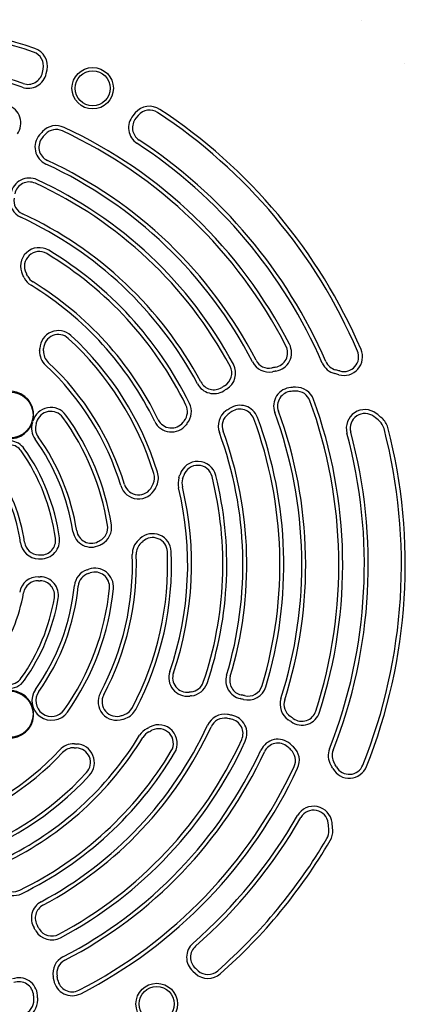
# Model space of a CAD drawing. Header units: inches. Extents: x 5 to 1128, y -85 to 748.
# Tile 275 of 656: x 419.17 to 423.3, y 283.34 to 293.88. Entities that reach past the tile are written whole.
import ezdxf

# ---------------------------------------------------------------- set-up
doc = ezdxf.new("R2010")
doc.units = ezdxf.units.IN
doc.header["$LTSCALE"] = 32
doc.header["$MEASUREMENT"] = 0
doc.layers.add('Visible (ANSI)', color=7, linetype='Continuous', lineweight=30)

msp = doc.modelspace()

# ---------------------------------------------------------------- linework, layer by layer
at = {"layer": 'Visible (ANSI)'}
for p, q in [((419.41598, 293.30866), (419.42416, 293.34746)), ((419.45674, 293.30008), (419.46492, 293.33887)), ((420.4095, 292.87817), (420.38396, 292.84784)), ((420.44136, 292.85134), (420.41582, 292.82101)), ((421.02385, 283.69703), (421.05336, 283.67055)), ((421.05166, 283.72803), (421.08117, 283.70156))]:
    msp.add_line(p, q, dxfattribs=at)
for centre, radius in [((419.95339, 293.14169), 0.22172), ((419.95339, 293.14169), 0.18701), ((419.06887, 289.6469), 0.24668), ((419.06887, 286.44544), 0.24668), ((420.63836, 283.34611), 0.22172), ((420.63836, 283.34611), 0.18701)]:
    msp.add_circle(centre, radius, dxfattribs=at)
for centre, radius, start, end in [((417.46813, 288.04617), 5.82905, 71.333259, 104.56729), ((417.46813, 288.04617), 7.91339, 47.381619, 47.38342), ((417.46813, 288.04617), 5.7874, 71.333259, 104.56729), ((419.27006, 293.37994), 0.19913, 348.099398, 71.333259), ((417.46813, 288.04617), 5.43307, 71.285385, 105.128247), ((417.46813, 288.04617), 5.39142, 71.285385, 105.128247), ((419.27006, 293.37994), 0.15748, 348.099398, 71.333259), ((417.46813, 288.04617), 7.91339, 42.616535, 42.61838), ((419.26189, 293.34114), 0.19913, 251.285385, 348.099398), ((419.26189, 293.34114), 0.15748, 251.285385, 348.099398), ((418.98611, 292.76884), 0.19913, 324.43042, 72.181313), ((420.56182, 292.7499), 0.19913, 56.666741, 139.900602), ((417.46813, 288.04617), 5.82905, 23.254846, 56.666741), ((420.53628, 292.71958), 0.19913, 139.900602, 236.714615), ((420.53628, 292.71958), 0.15748, 139.900602, 236.714615), ((420.56182, 292.7499), 0.15748, 56.666741, 139.900602), ((417.46813, 288.04617), 5.7874, 23.254846, 56.666741), ((419.56293, 292.5428), 0.19913, 65.021118, 136.796717), ((419.56293, 292.5428), 0.15748, 65.021118, 136.796717), ((417.46813, 288.04617), 5.15976, 27.181313, 65.021118), ((419.53525, 292.51224), 0.19913, 138.865719, 245.162972), ((419.53525, 292.51224), 0.15748, 138.865719, 245.162972), ((420.39517, 291.76118), 1.34086, 136.796717, 138.865719), ((420.39517, 291.76118), 1.29921, 136.796717, 138.865719), ((417.46813, 288.04617), 5.11811, 27.181313, 65.021118), ((417.46813, 288.04617), 5.39142, 23.574992, 56.714615), ((417.46813, 288.04617), 5.43307, 23.574992, 56.714615), ((417.46813, 288.04617), 4.72213, 27.322112, 65.162972), ((417.46813, 288.04617), 4.76378, 27.322112, 65.162972), ((419.27498, 291.98194), 0.19913, 65.340895, 168.851226), ((419.27498, 291.98194), 0.15748, 65.340895, 168.851226), ((417.46813, 288.04617), 4.48819, 28.232324, 65.340895), ((417.46813, 288.04617), 4.52984, 28.232324, 65.340895), ((419.26783, 291.94189), 0.19913, 170.89297, 245.204605), ((419.26783, 291.94189), 0.15748, 170.89297, 245.204605), ((417.46813, 288.04617), 4.09221, 28.204834, 65.204605), ((417.46813, 288.04617), 4.13386, 28.204834, 65.204605), ((419.38066, 291.23743), 0.19913, 59.065774, 207.305236), ((419.38066, 291.23743), 0.15748, 59.065774, 207.305236), ((417.46813, 288.04617), 3.87795, 26.088933, 59.065774), ((417.46813, 288.04617), 3.9196, 26.088933, 59.065774), ((420.39517, 291.76118), 1.34086, 207.305236, 207.900001), ((417.85521, 290.41634), 1.53315, 27.038925, 27.900001), ((420.39517, 291.76118), 1.29921, 207.305236, 207.900001), ((417.85521, 290.41634), 1.5748, 27.038925, 27.900001), ((419.39816, 291.20383), 0.15748, 207.038925, 238.56595), ((419.39816, 291.20383), 0.19913, 207.038925, 238.56595), ((417.46813, 288.04617), 3.50166, 25.941853, 58.56595), ((417.46813, 288.04617), 3.54331, 25.941853, 58.56595), ((419.58625, 290.35051), 0.19913, 47.41131, 177.822099), ((419.58625, 290.35051), 0.15748, 47.41131, 177.822099), ((417.46813, 288.04617), 3.32905, 17.270542, 47.41131), ((417.46813, 288.04617), 3.2874, 17.270542, 47.41131), ((421.88094, 290.31222), 0.15748, 279.43042, 27.181313), ((421.88094, 290.31222), 0.19913, 279.43042, 27.181313), ((419.58508, 290.32479), 0.19913, 176.970443, 227.106507), ((417.85521, 290.41634), 1.53315, 356.970443, 357.822099), ((419.58508, 290.32479), 0.15748, 176.970443, 227.106507), ((417.85521, 290.41634), 1.5748, 356.970443, 357.822099), ((422.64067, 290.26898), 0.19913, 254.054592, 23.254846), ((422.64067, 290.26898), 0.15748, 254.054592, 23.254846), ((417.46813, 288.04617), 2.9111, 16.873024, 47.106507), ((417.46813, 288.04617), 2.95276, 16.873024, 47.106507), ((421.28365, 290.0948), 0.19913, 300.573934, 28.232324), ((421.84038, 290.30499), 0.19913, 207.322112, 280.793148), ((421.84038, 290.30499), 0.15748, 207.322112, 280.793148), ((422.59208, 290.2821), 0.19913, 203.574992, 255.719185), ((422.59208, 290.2821), 0.15748, 203.574992, 255.719185), ((421.28365, 290.0948), 0.15748, 300.573934, 28.232324), ((422.16477, 288.60335), 1.5748, 99.43042, 100.793148), ((422.16477, 288.60335), 1.53315, 99.43042, 100.793148), ((422.16477, 288.60335), 1.53315, 74.054592, 75.719185), ((422.16477, 288.60335), 1.5748, 74.054592, 75.719185), ((421.24993, 290.07436), 0.19913, 208.204834, 301.877935), ((421.24993, 290.07436), 0.15748, 208.204834, 301.877935), ((419.06887, 289.6469), 0.25362, 344.812579, 341.676998), ((422.16477, 288.60335), 1.5748, 120.573934, 121.877935), ((422.16477, 288.60335), 1.53315, 120.573934, 121.877935), ((422.0878, 289.74249), 0.19913, 93.865719, 200.162972), ((422.0878, 289.74249), 0.15748, 93.865719, 200.162972), ((422.16477, 288.60335), 1.34086, 91.796716, 93.865719), ((422.16477, 288.60335), 1.29921, 91.796716, 93.865719), ((422.12897, 289.74452), 0.19913, 20.021118, 91.796716), ((422.12897, 289.74452), 0.15748, 20.021118, 91.796716), ((420.80954, 289.68231), 0.15748, 321.475399, 26.088933), ((420.80954, 289.68231), 0.19913, 321.475399, 26.088933), ((421.52878, 289.55155), 0.19913, 20.340895, 123.851226), ((417.46813, 288.04617), 5.11811, 342.181313, 20.021118), ((417.46813, 288.04617), 5.15976, 342.181313, 20.021118), ((419.50581, 289.52829), 0.19913, 36.030597, 164.812579), ((419.50581, 289.52829), 0.15748, 36.030597, 164.812579), ((417.46813, 288.04617), 2.71882, 9.033795, 36.030597), ((421.49541, 289.52828), 0.19913, 125.89297, 200.204605), ((421.49541, 289.52828), 0.15748, 125.89297, 200.204605), ((422.16477, 288.60335), 1.34086, 123.851226, 125.89297), ((422.16477, 288.60335), 1.29921, 123.851226, 125.89297), ((421.52878, 289.55155), 0.15748, 20.340895, 123.851226), ((417.46813, 288.04617), 4.72213, 342.322112, 20.162972), ((417.46813, 288.04617), 4.76378, 342.322112, 20.162972), ((422.86494, 289.50519), 0.19913, 52.175177, 195.128247), ((422.86494, 289.50519), 0.15748, 52.175177, 195.128247), ((422.16477, 288.60335), 1.34086, 48.783341, 52.175177), ((419.49867, 289.50457), 0.19913, 161.676998, 215.687198), ((419.49867, 289.50457), 0.15748, 161.676998, 215.687198), ((419.06887, 289.6469), 0.29528, 341.676998, 344.812579), ((417.46813, 288.04617), 2.67717, 9.033795, 36.030597), ((420.79602, 289.66511), 0.19913, 205.941853, 322.198711), ((420.79602, 289.66511), 0.15748, 205.941853, 322.198711), ((422.16477, 288.60335), 1.5748, 141.475399, 142.198711), ((422.16477, 288.60335), 1.53315, 141.475399, 142.198711), ((417.46813, 288.04617), 4.48819, 343.232324, 20.340895), ((417.46813, 288.04617), 4.52984, 343.232324, 20.340895), ((422.16477, 288.60335), 1.29921, 48.783341, 52.175177), ((422.91707, 289.46219), 0.15748, 14.56729, 48.783341), ((422.91707, 289.46219), 0.19913, 14.56729, 48.783341), ((417.46813, 288.04617), 4.09221, 343.204834, 20.204605), ((417.46813, 288.04617), 4.13386, 343.204834, 20.204605), ((417.46813, 288.04617), 5.39142, 338.574992, 15.128247), ((417.46813, 288.04617), 5.43307, 338.574992, 15.128247), ((417.46813, 288.04617), 5.7874, 338.254846, 14.56729), ((417.46813, 288.04617), 5.82905, 338.254846, 14.56729), ((419.05947, 289.17113), 0.19913, 35.257428, 134.042038), ((417.46813, 288.04617), 2.30087, 8.881891, 35.687198), ((417.46813, 288.04617), 2.34252, 8.881891, 35.687198), ((419.05947, 289.17113), 0.15748, 35.257428, 134.042038), ((417.46813, 288.04617), 2.1063, 7.686932, 35.257428), ((417.46813, 288.04617), 2.14795, 7.686932, 35.257428), ((421.07706, 288.95038), 0.19913, 14.065774, 162.305236), ((417.46813, 288.04617), 1.73, 7.780685, 35.170506), ((417.46813, 288.04617), 1.77165, 7.780685, 35.170506), ((420.45694, 288.97539), 0.15748, 335.523891, 17.270542), ((420.45694, 288.97539), 0.19913, 335.523891, 17.270542), ((421.07706, 288.95038), 0.15748, 14.065774, 162.305236), ((419.41781, 289.44843), 1.29921, 334.055539, 335.523891), ((421.06567, 288.91424), 0.19913, 162.038925, 193.56595), ((419.41781, 289.44843), 1.53315, 342.038925, 342.900001), ((422.16477, 288.60335), 1.34086, 162.305236, 162.900001), ((421.06567, 288.91424), 0.15748, 162.038925, 193.56595), ((419.41781, 289.44843), 1.5748, 342.038925, 342.900001), ((422.16477, 288.60335), 1.29921, 162.305236, 162.900001), ((417.46813, 288.04617), 3.87795, 341.088933, 14.065774), ((417.46813, 288.04617), 3.9196, 341.088933, 14.065774), ((420.44447, 288.94892), 0.19913, 196.873024, 334.055539), ((420.44447, 288.94892), 0.15748, 196.873024, 334.055539), ((419.41781, 289.44843), 1.34086, 334.055539, 335.523891), ((417.46813, 288.04617), 3.50166, 340.941853, 13.56595), ((417.46813, 288.04617), 3.54331, 340.941853, 13.56595), ((419.93815, 288.43216), 0.19913, 188.881891, 297.113344), ((419.93815, 288.43216), 0.15748, 188.881891, 297.113344), ((419.95656, 288.4418), 0.15748, 298.156128, 9.033795), ((419.95656, 288.4418), 0.19913, 298.156128, 9.033795), ((419.37951, 288.30734), 0.19913, 187.780685, 268.077552), ((419.37951, 288.30734), 0.15748, 187.780685, 268.077552), ((419.39944, 288.30684), 0.19913, 269.078171, 7.686932), ((419.39944, 288.30684), 0.15748, 269.078171, 7.686932), ((419.41781, 289.44843), 1.29921, 297.113344, 298.156128), ((420.57627, 288.16049), 0.19913, 131.970443, 182.106507), ((420.57627, 288.16049), 0.15748, 131.970443, 182.106507), ((419.41781, 289.44843), 1.53315, 311.970443, 312.822099), ((420.59528, 288.17785), 0.19913, 2.41131, 132.822099), ((419.41781, 289.44843), 1.5748, 311.970443, 312.822099), ((420.59528, 288.17785), 0.15748, 2.41131, 132.822099), ((419.41781, 289.44843), 1.34086, 297.113344, 298.156128), ((417.46813, 288.04617), 3.2874, 332.270542, 2.41131), ((417.46813, 288.04617), 3.32905, 332.270542, 2.41131), ((419.41781, 289.44843), 1.34086, 268.077552, 269.078171), ((419.41781, 289.44843), 1.29921, 268.077552, 269.078171), ((417.46813, 288.04617), 2.9111, 331.873024, 2.106507), ((417.46813, 288.04617), 2.95276, 331.873024, 2.106507), ((419.95617, 287.80193), 0.19913, 108.106474, 174.393419), ((419.41781, 289.44843), 1.53315, 288.106474, 288.819014), ((419.97661, 287.80875), 0.19913, 354.593208, 108.819014), ((419.97661, 287.80875), 0.15748, 354.593208, 108.819014), ((419.36895, 287.71683), 0.19913, 88.383717, 170.170506), ((419.36895, 287.71683), 0.15748, 88.383717, 170.170506), ((419.41781, 289.44843), 1.5748, 268.383717, 269.042038), ((419.41781, 289.44843), 1.53315, 268.383717, 269.042038), ((419.38885, 287.71639), 0.15748, 350.257428, 89.042038), ((419.38885, 287.71639), 0.19913, 350.257428, 89.042038), ((419.95617, 287.80193), 0.15748, 108.106474, 174.393419), ((419.41781, 289.44843), 1.5748, 288.106474, 288.819014), ((417.46813, 288.04617), 2.30087, 324.538576, 354.393419), ((417.46813, 288.04617), 2.34252, 324.538576, 354.393419), ((417.46813, 288.04617), 2.67717, 324.538576, 354.593208), ((417.46813, 288.04617), 2.71882, 324.538576, 354.593208), ((417.46813, 288.04617), 1.77165, 324.843627, 350.170506), ((417.46813, 288.04617), 2.1063, 324.843627, 350.257428), ((417.46813, 288.04617), 2.14795, 324.843627, 350.257428), ((419.05341, 286.92969), 0.20897, 144.843627, 324.843627), ((419.05341, 286.92969), 0.16732, 144.843627, 324.843627), ((420.96607, 286.83776), 0.19913, 160.941853, 277.198711), ((420.96607, 286.83776), 0.15748, 160.941853, 277.198711), ((421.57642, 286.80618), 0.19913, 163.204834, 256.877935), ((421.57642, 286.80618), 0.15748, 163.204834, 256.877935), ((419.06887, 286.44544), 0.25362, 254.812579, 251.676998), ((419.51242, 286.59007), 0.20897, 144.538576, 324.538576), ((420.98778, 286.84036), 0.15748, 276.475399, 341.088933), ((420.98778, 286.84036), 0.19913, 276.475399, 341.088933), ((421.61471, 286.7968), 0.19913, 255.573934, 343.232324), ((421.61471, 286.7968), 0.15748, 255.573934, 343.232324), ((419.51242, 286.59007), 0.16732, 144.538576, 324.538576), ((420.21107, 286.57992), 0.19913, 151.873024, 289.055539), ((420.21107, 286.57992), 0.15748, 151.873024, 289.055539), ((421.18315, 285.11913), 1.5748, 96.475399, 97.198711), ((421.18315, 285.11913), 1.53315, 96.475399, 97.198711), ((421.18315, 285.11913), 1.53315, 75.573934, 76.877935), ((421.18315, 285.11913), 1.5748, 75.573934, 76.877935), ((422.157, 286.55175), 0.19913, 162.322112, 235.793148), ((422.157, 286.55175), 0.15748, 162.322112, 235.793148), ((420.2386, 286.58983), 0.15748, 290.523891, 332.270542), ((420.2386, 286.58983), 0.19913, 290.523891, 332.270542), ((419.83831, 287.65909), 1.29921, 289.055539, 290.523891), ((419.83831, 287.65909), 1.34086, 289.055539, 290.523891), ((421.36386, 286.24647), 0.19913, 80.89297, 155.204605), ((421.36386, 286.24647), 0.15748, 80.89297, 155.204605), ((421.18315, 285.11913), 1.29921, 78.851226, 80.89297), ((421.18315, 285.11913), 1.34086, 78.851226, 80.89297), ((421.40391, 286.23932), 0.15748, 335.340895, 78.851226), ((421.40391, 286.23932), 0.19913, 335.340895, 78.851226), ((421.18315, 285.11913), 1.53315, 54.43042, 55.793148), ((421.18315, 285.11913), 1.5748, 54.43042, 55.793148), ((422.1908, 286.52819), 0.19913, 234.43042, 342.181313), ((422.1908, 286.52819), 0.15748, 234.43042, 342.181313), ((417.46813, 288.04617), 4.09221, 298.204834, 335.204605), ((417.46813, 288.04617), 4.13386, 298.204834, 335.204605), ((420.6258, 286.11615), 0.19913, 117.038925, 148.56595), ((419.83831, 287.65909), 1.53315, 297.038925, 297.900001), ((421.18315, 285.11913), 1.34086, 117.305236, 117.900001), ((420.6594, 286.13365), 0.19913, 329.065774, 117.305236), ((420.6594, 286.13365), 0.15748, 329.065774, 117.305236), ((417.46813, 288.04617), 3.50166, 295.941853, 328.56595), ((417.46813, 288.04617), 3.54331, 295.941853, 328.56595), ((417.46813, 288.04617), 4.48819, 298.232324, 335.340895), ((420.6258, 286.11615), 0.15748, 117.038925, 148.56595), ((419.83831, 287.65909), 1.5748, 297.038925, 297.900001), ((421.18315, 285.11913), 1.29921, 117.305236, 117.900001), ((421.93421, 285.97905), 0.19913, 48.865719, 155.162972), ((417.46813, 288.04617), 2.9111, 286.873024, 317.106507), ((419.74675, 285.92923), 0.19913, 86.970443, 137.106507), ((417.46813, 288.04617), 4.52984, 298.232324, 335.340895), ((419.74675, 285.92923), 0.15748, 86.970443, 137.106507), ((419.83831, 287.65909), 1.5748, 266.970443, 267.822099), ((419.83831, 287.65909), 1.53315, 266.970443, 267.822099), ((419.77248, 285.92806), 0.15748, 317.41131, 87.822099), ((419.77248, 285.92806), 0.19913, 317.41131, 87.822099), ((421.93421, 285.97905), 0.15748, 48.865719, 155.162972), ((421.18315, 285.11913), 1.29921, 46.796717, 48.865719), ((421.18315, 285.11913), 1.34086, 46.796717, 48.865719), ((421.96476, 285.95137), 0.15748, 335.021118, 46.796717), ((421.96476, 285.95137), 0.19913, 335.021118, 46.796717), ((422.67236, 286.00404), 0.19913, 158.574992, 210.719185), ((417.46813, 288.04617), 2.95276, 286.873024, 317.106507), ((417.46813, 288.04617), 3.87795, 296.088933, 329.065774), ((417.46813, 288.04617), 3.9196, 296.088933, 329.065774), ((417.46813, 288.04617), 4.72213, 297.322112, 335.162972), ((417.46813, 288.04617), 4.76378, 297.322112, 335.162972), ((422.67236, 286.00404), 0.15748, 158.574992, 210.719185), ((417.46813, 288.04617), 5.11811, 297.181313, 335.021118), ((417.46813, 288.04617), 5.15976, 297.181313, 335.021118), ((421.18315, 285.11913), 1.53315, 29.054592, 30.719185), ((422.69743, 285.9604), 0.19913, 209.054592, 338.254846), ((421.18315, 285.11913), 1.5748, 29.054592, 30.719185), ((422.69743, 285.9604), 0.15748, 209.054592, 338.254846), ((417.46813, 288.04617), 3.2874, 287.270542, 317.41131), ((417.46813, 288.04617), 3.32905, 287.270542, 317.41131), ((422.31594, 285.26174), 0.19913, 7.175177, 150.128247), ((417.46813, 288.04617), 5.39142, 311.285385, 330.128247), ((417.46813, 288.04617), 5.43307, 311.285385, 330.128247), ((422.31594, 285.26174), 0.15748, 7.175177, 150.128247), ((421.18315, 285.11913), 1.29921, 3.783341, 7.175177), ((421.18315, 285.11913), 1.34086, 3.783341, 7.175177), ((422.32239, 285.19447), 0.15748, 329.56729, 3.783341), ((422.32239, 285.19447), 0.19913, 329.56729, 3.783341), ((417.46813, 288.04617), 5.7874, 311.333259, 329.56729), ((417.46813, 288.04617), 5.82905, 311.333259, 329.56729), ((419.10427, 284.70477), 0.19913, 231.475399, 296.088933), ((419.10427, 284.70477), 0.15748, 231.475399, 296.088933), ((419.49633, 284.26437), 0.19913, 118.204834, 211.877935), ((419.49633, 284.26437), 0.15748, 118.204834, 211.877935), ((418.02532, 283.34953), 1.5748, 30.573934, 31.877935), ((418.02532, 283.34953), 1.53315, 30.573934, 31.877935), ((419.51677, 284.23066), 0.19913, 210.573934, 298.232324), ((419.51677, 284.23066), 0.15748, 210.573934, 298.232324), ((421.15683, 283.84525), 0.19913, 131.285385, 228.099398), ((421.15683, 283.84525), 0.15748, 131.285385, 228.099398), ((419.72695, 283.67392), 0.19913, 117.322112, 190.793148), ((419.72695, 283.67392), 0.15748, 117.322112, 190.793148), ((418.02532, 283.34953), 1.5748, 9.43042, 10.793148), ((421.18634, 283.81877), 0.19913, 228.099398, 311.333259), ((421.18634, 283.81877), 0.15748, 228.099398, 311.333259), ((419.16445, 283.4265), 0.19913, 3.865719, 110.162972), ((419.16445, 283.4265), 0.15748, 3.865719, 110.162972), ((418.02532, 283.34953), 1.53315, 9.43042, 10.793148), ((419.73419, 283.63336), 0.19913, 189.43042, 297.181313), ((419.73419, 283.63336), 0.15748, 189.43042, 297.181313), ((418.02532, 283.34953), 1.29921, 1.796716, 3.865719), ((418.02532, 283.34953), 1.34086, 1.796716, 3.865719), ((419.16649, 283.38533), 0.15748, 290.021118, 1.796716), ((419.16649, 283.38533), 0.19913, 290.021118, 1.796716)]:
    msp.add_arc(centre, radius, start, end, dxfattribs=at)

doc.saveas('drawing.dxf')
